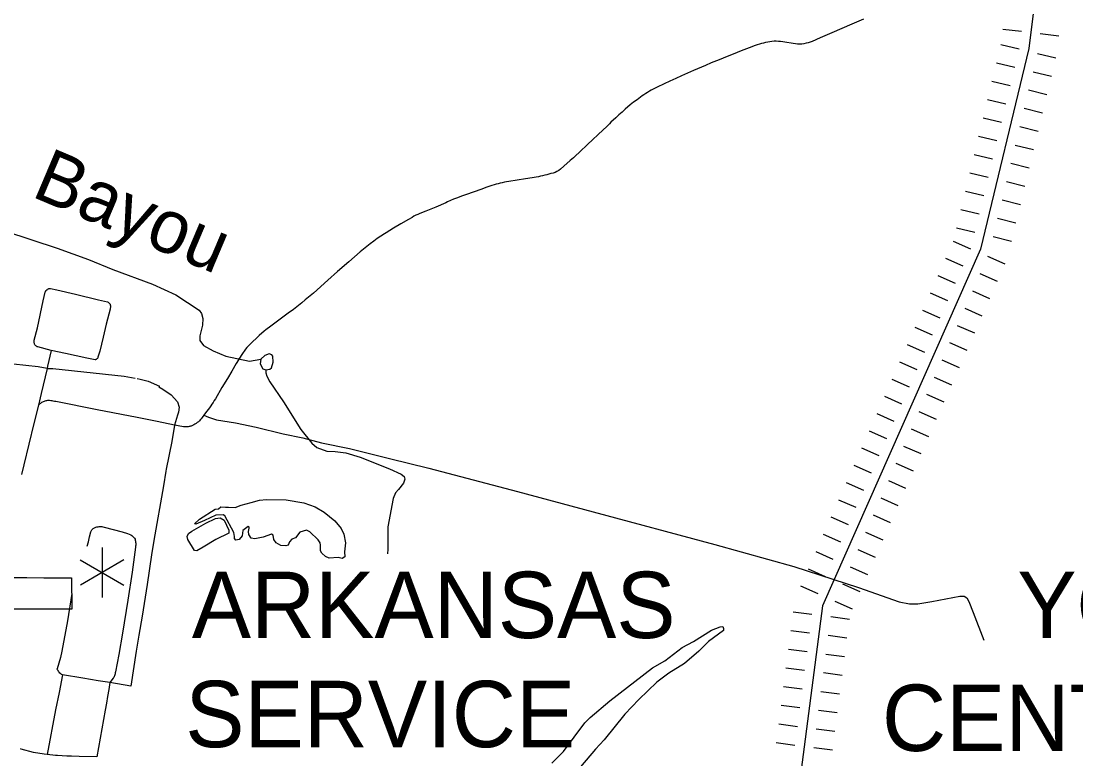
# Model space of a CAD drawing. Extents: x -19 to 366, y -4 to 359.
# Drawn here: x 159.908 to 161.496, y 181.272 to 182.383 of the extents above; entities that cross this region are included whole.
import ezdxf

# ---------------------------------------------------------------- set-up
doc = ezdxf.new("R2010")
doc.units = 0
for name, color, linetype in [('R_Border Notes', 7, 'Continuous'), ('R_Contour Annot', 7, 'Continuous'), ('R_Proposed Const Limits', 7, 'Continuous'), ('R_ROW', 7, 'Continuous'), ('R_ROW Annot', 7, 'Continuous'), ('R_Striping', 7, 'Continuous'), ('R_Survey Control', 7, 'Continuous'), ('R_Temp Easement', 7, 'Continuous'), ('Sheet Fence', 7, 'Continuous'), ('T_Vehicle Path Lt Major', 7, 'Continuous'), ('T_Vehicle Path Lt Minor', 7, 'Continuous')]:
    doc.layers.add(name, color=color, linetype=linetype)

msp = doc.modelspace()

# ---------------------------------------------------------------- linework, layer by layer
at = {"layer": 'R_Contour Annot'}
for points in [[(159.8661, 181.5448), (159.8915, 181.5449), (159.917, 181.5449), (159.9425, 181.5447), (159.9677, 181.5445), (159.9842, 181.5447)], [(159.9842, 181.5447), (159.9848, 181.4973), (159.9678, 181.4971), (159.9422, 181.4974), (159.9169, 181.4975), (159.8916, 181.4975), (159.8663, 181.4974)]]:
    msp.add_lwpolyline(points, dxfattribs=at)
at = {"layer": 'R_Proposed Const Limits'}
for p, q in [((161.3863, 182.3713), (161.4145, 182.3679)), ((161.4427, 182.3645), (161.4709, 182.361)), ((161.3833, 182.3481), (161.4109, 182.3414)), ((161.4386, 182.3347), (161.4662, 182.3281)), ((161.3767, 182.3204), (161.4043, 182.3138)), ((161.3767, 182.3204), (161.4043, 182.3138)), ((161.4319, 182.3071), (161.4595, 182.3004)), ((161.4319, 182.3071), (161.4595, 182.3004)), ((161.37, 182.2928), (161.3976, 182.2862)), ((161.4252, 182.2795), (161.4528, 182.2728)), ((161.3633, 182.2652), (161.3909, 182.2585)), ((161.4186, 182.2519), (161.4462, 182.2452)), ((161.3567, 182.2376), (161.3843, 182.2309)), ((161.3567, 182.2376), (161.3843, 182.2309)), ((161.4119, 182.2243), (161.4395, 182.2176)), ((161.4119, 182.2243), (161.4395, 182.2176)), ((161.35, 182.21), (161.3776, 182.2033)), ((161.4052, 182.1966), (161.4328, 182.19)), ((161.3433, 182.1824), (161.3709, 182.1757)), ((161.3986, 182.169), (161.4262, 182.1624)), ((161.3367, 182.1548), (161.3643, 182.1481)), ((161.3367, 182.1548), (161.3643, 182.1481)), ((161.3919, 182.1414), (161.4195, 182.1347)), ((161.3919, 182.1414), (161.4195, 182.1347)), ((161.33, 182.1271), (161.3576, 182.1205)), ((161.3852, 182.1138), (161.4128, 182.1071)), ((161.3233, 182.0995), (161.3509, 182.0929)), ((161.3786, 182.0862), (161.4062, 182.0795)), ((161.3167, 182.0719), (161.3443, 182.0652)), ((161.3167, 182.0719), (161.3443, 182.0652)), ((161.3719, 182.0586), (161.3995, 182.0519)), ((161.3719, 182.0586), (161.3995, 182.0519)), ((161.3115, 182.0518), (161.3375, 182.0403)), ((161.3, 182.0259), (161.326, 182.0144)), ((161.3635, 182.0289), (161.3895, 182.0174)), ((161.2885, 181.9999), (161.3145, 181.9884)), ((161.2885, 181.9999), (161.3145, 181.9884)), ((161.352, 182.0029), (161.378, 181.9914)), ((161.277, 181.9739), (161.303, 181.9624)), ((161.3405, 181.9769), (161.3665, 181.9654)), ((161.3405, 181.9769), (161.3665, 181.9654)), ((161.2655, 181.9479), (161.2915, 181.9364)), ((161.329, 181.9509), (161.355, 181.9394)), ((161.254, 181.9219), (161.28, 181.9105)), ((161.254, 181.9219), (161.28, 181.9105)), ((161.3175, 181.9249), (161.3435, 181.9134)), ((161.2425, 181.896), (161.2685, 181.8845)), ((161.306, 181.899), (161.332, 181.8875)), ((161.306, 181.899), (161.332, 181.8875)), ((161.231, 181.87), (161.257, 181.8585)), ((161.2945, 181.873), (161.3205, 181.8615)), ((161.283, 181.847), (161.309, 181.8355)), ((161.2195, 181.844), (161.2455, 181.8325)), ((161.2195, 181.844), (161.2455, 181.8325)), ((161.208, 181.818), (161.234, 181.8065)), ((161.2715, 181.821), (161.2975, 181.8095)), ((161.2715, 181.821), (161.2975, 181.8095)), ((161.1966, 181.7921), (161.2225, 181.7806)), ((161.26, 181.795), (161.286, 181.7835)), ((161.2485, 181.7691), (161.2745, 181.7576)), ((161.1851, 181.7661), (161.211, 181.7546)), ((161.1851, 181.7661), (161.211, 181.7546)), ((161.1736, 181.7401), (161.1995, 181.7286)), ((161.237, 181.7431), (161.263, 181.7316)), ((161.237, 181.7431), (161.263, 181.7316)), ((161.1621, 181.7141), (161.188, 181.7026)), ((161.2255, 181.7171), (161.2515, 181.7056)), ((161.1506, 181.6881), (161.1765, 181.6766)), ((161.1506, 181.6881), (161.1765, 181.6766)), ((161.214, 181.6911), (161.24, 181.6796)), ((161.1391, 181.6622), (161.1651, 181.6507)), ((161.2025, 181.6651), (161.2285, 181.6536)), ((161.2025, 181.6651), (161.2285, 181.6536)), ((161.1276, 181.6362), (161.1536, 181.6247)), ((161.191, 181.6392), (161.217, 181.6277)), ((161.1161, 181.6102), (161.1421, 181.5987)), ((161.1161, 181.6102), (161.1421, 181.5987)), ((161.1795, 181.6132), (161.2055, 181.6017)), ((161.1046, 181.5842), (161.1306, 181.5727)), ((161.168, 181.5872), (161.194, 181.5757)), ((161.168, 181.5872), (161.194, 181.5757)), ((161.1565, 181.5612), (161.1825, 181.5497)), ((161.0931, 181.5582), (161.1191, 181.5467)), ((161.0816, 181.5323), (161.1076, 181.5208)), ((161.0816, 181.5323), (161.1076, 181.5208)), ((161.145, 181.5352), (161.171, 181.5238)), ((161.1336, 181.5093), (161.1595, 181.4978)), ((161.1336, 181.5093), (161.1595, 181.4978)), ((161.0708, 181.4934), (161.099, 181.4897)), ((161.1272, 181.4861), (161.1554, 181.4824)), ((161.0672, 181.4652), (161.0954, 181.4616)), ((161.1235, 181.4579), (161.1517, 181.4542)), ((161.0635, 181.4371), (161.0917, 181.4334)), ((161.0635, 181.4371), (161.0917, 181.4334)), ((161.1199, 181.4297), (161.148, 181.4261)), ((161.1199, 181.4297), (161.148, 181.4261)), ((161.0599, 181.4089), (161.088, 181.4052)), ((161.1162, 181.4016), (161.1444, 181.3979)), ((161.0562, 181.3807), (161.0844, 181.377)), ((161.1125, 181.3734), (161.1407, 181.3697)), ((161.0525, 181.3525), (161.0807, 181.3489)), ((161.0525, 181.3525), (161.0807, 181.3489)), ((161.1089, 181.3452), (161.1371, 181.3416)), ((161.1089, 181.3452), (161.1371, 181.3416)), ((161.0489, 181.3244), (161.0771, 181.3207)), ((161.1052, 181.317), (161.1334, 181.3134)), ((161.0452, 181.2962), (161.0734, 181.2925)), ((161.1016, 181.2889), (161.1297, 181.2852))]:
    msp.add_line(p, q, dxfattribs=at)
msp.add_lwpolyline([(161.1797, 183.13), (161.4469, 182.5164), (161.4257, 182.3419), (161.3527, 182.0396), (161.115, 181.5024), (160.9309, 180.085), (161.4068, 179.126)], dxfattribs=at)
at = {"layer": 'R_ROW'}
for points in [[(160.1394, 181.7745), (160.135, 181.7497), (160.1269, 181.708), (160.1264, 181.7054)], [(160.1264, 181.7054), (160.1224, 181.683), (160.1081, 181.6007), (160.1048, 181.5791), (160.098, 181.5342), (160.0904, 181.4867), (160.0856, 181.4579)]]:
    msp.add_lwpolyline(points, dxfattribs=at)
at = {"layer": 'R_ROW Annot'}
for points in [[(161.1767, 182.3862), (161.1588, 182.3785), (161.1439, 182.3721), (161.1291, 182.3657), (161.1113, 182.3579), (161.0994, 182.3526), (161.0964, 182.3515), (161.0933, 182.3505), (161.0902, 182.3498), (161.087, 182.3492), (161.0838, 182.3487), (161.0805, 182.3485), (161.0773, 182.3486), (161.0741, 182.3488), (161.0709, 182.3494), (161.0581, 182.3516), (161.0549, 182.3522), (161.0517, 182.3525), (161.0485, 182.3528), (161.0452, 182.3529), (161.042, 182.3529), (161.0387, 182.3528), (161.0356, 182.3523), (161.0324, 182.3517), (161.0292, 182.351), (161.0261, 182.3502), (161.0229, 182.3494), (161.0198, 182.3485), (161.0167, 182.3475), (161.0137, 182.3464), (161.0046, 182.3429), (160.9925, 182.3383), (160.9804, 182.3336), (160.9714, 182.33), (160.9594, 182.3251), (160.9474, 182.3202), (160.9385, 182.3164), (160.9206, 182.3087), (160.9117, 182.3048), (160.9028, 182.3009), (160.894, 182.2968), (160.8852, 182.2927), (160.8764, 182.2886), (160.8658, 182.2835), (160.8629, 182.2821), (160.86, 182.2806), (160.8571, 182.2791), (160.8543, 182.2775), (160.8515, 182.2759), (160.8488, 182.2741), (160.8461, 182.2724), (160.8434, 182.2705), (160.8408, 182.2686), (160.8383, 182.2666), (160.8357, 182.2646), (160.8304, 182.2609), (160.8278, 182.259), (160.8252, 182.2569), (160.8179, 182.2505), (160.8131, 182.2462), (160.8083, 182.2419), (160.8035, 182.2375), (160.7964, 182.2308), (160.7941, 182.2286), (160.7895, 182.2241), (160.7848, 182.2196), (160.7612, 182.1974), (160.7495, 182.1862), (160.7424, 182.1796), (160.74, 182.1774), (160.7351, 182.1731)], [(160.7351, 182.1731), (160.7253, 182.1646), (160.7205, 182.1602), (160.7179, 182.1583), (160.7151, 182.1566), (160.7122, 182.1553), (160.7091, 182.1543), (160.706, 182.1536), (160.6997, 182.1518), (160.6966, 182.151), (160.6934, 182.1503), (160.6903, 182.1495), (160.6871, 182.1489), (160.6839, 182.1482), (160.6808, 182.1476), (160.6776, 182.1471), (160.6744, 182.1466), (160.6647, 182.1453), (160.6583, 182.1443), (160.6519, 182.1433), (160.6455, 182.1422), (160.636, 182.1404), (160.6328, 182.1398), (160.6296, 182.1391), (160.6265, 182.1383), (160.6234, 182.1375), (160.6203, 182.1366), (160.6172, 182.1356), (160.6141, 182.1346), (160.611, 182.1336), (160.608, 182.1324), (160.6019, 182.1303), (160.5775, 182.1216), (160.5714, 182.1194), (160.5653, 182.1172), (160.5623, 182.116), (160.5593, 182.1148), (160.5504, 182.1108), (160.5475, 182.1095), (160.5325, 182.1031), (160.5176, 182.0969), (160.5085, 182.0934), (160.5056, 182.0921), (160.5026, 182.0908), (160.4997, 182.0893), (160.4969, 182.0876), (160.4914, 182.0843), (160.4802, 182.0777), (160.4691, 182.0711), (160.458, 182.0643), (160.4553, 182.0626), (160.4498, 182.0591), (160.4445, 182.0555), (160.4392, 182.0517), (160.434, 182.0479), (160.4289, 182.0439), (160.4238, 182.0398), (160.4189, 182.0356), (160.4017, 182.0208), (160.3846, 182.0059), (160.3701, 181.993), (160.3483, 181.9736), (160.3434, 181.9694), (160.3384, 181.9652), (160.3359, 181.9631), (160.3309, 181.959), (160.3259, 181.955), (160.3207, 181.951), (160.3182, 181.949), (160.3104, 181.9432), (160.2843, 181.9239), (160.2766, 181.9181), (160.274, 181.9161), (160.2668, 181.9096), (160.262, 181.9052), (160.2573, 181.9008), (160.2504, 181.894), (160.2481, 181.8916), (160.2462, 181.8891), (160.2408, 181.881), (160.2373, 181.8755), (160.2356, 181.8727), (160.2323, 181.8672), (160.2255, 181.8561), (160.2188, 181.845), (160.2105, 181.8311), (160.2007, 181.8143), (160.199, 181.8116), (160.1972, 181.8088), (160.1954, 181.8061), (160.1937, 181.8034), (160.1918, 181.8007), (160.1899, 181.7981), (160.188, 181.7955), (160.1861, 181.7929), (160.1836, 181.7897)], [(160.0829, 181.8448), (160.0875, 181.8439), (160.0998, 181.8409), (160.1164, 181.8332), (160.1155, 181.8324), (160.1218, 181.8288), (160.1342, 181.8204), (160.1436, 181.8099), (160.1461, 181.8016), (160.1453, 181.7942), (160.1436, 181.7896), (160.1394, 181.7745)], [(160.1394, 181.7745), (160.113, 181.7801), (160.0831, 181.7859)], [(160.1836, 181.7897), (160.1819, 181.7875), (160.1807, 181.7858), (160.1794, 181.7841), (160.1781, 181.7825), (160.1766, 181.781), (160.1751, 181.7796), (160.1735, 181.7783), (160.1718, 181.7771), (160.17, 181.7759), (160.1682, 181.7749), (160.1663, 181.774), (160.1654, 181.7736), (160.1643, 181.7732), (160.1633, 181.7729), (160.1622, 181.7726), (160.1611, 181.7723), (160.16, 181.7722), (160.1589, 181.772), (160.1578, 181.772), (160.1567, 181.7719), (160.1556, 181.772), (160.1528, 181.7722), (160.1501, 181.7725), (160.1474, 181.7729), (160.1447, 181.7733), (160.142, 181.7739), (160.1394, 181.7745)], [(160.1836, 181.7897), (160.1905, 181.7865), (160.2024, 181.7826), (160.2311, 181.7778), (160.2622, 181.7714), (160.3028, 181.7616), (160.3323, 181.7556), (160.3607, 181.7477), (160.4025, 181.7394)], [(160.4025, 181.7394), (160.4627, 181.7241), (160.5222, 181.7098), (160.6558, 181.6747), (160.7698, 181.6438), (160.9529, 181.5946), (161.0718, 181.5614)], [(161.0718, 181.5614), (161.1692, 181.53), (161.2305, 181.5083), (161.2461, 181.5052), (161.2585, 181.5052), (161.2794, 181.509), (161.3214, 181.5168), (161.3284, 181.5168), (161.3323, 181.5145), (161.3354, 181.509), (161.3416, 181.492), (161.3578, 181.4504)]]:
    msp.add_lwpolyline(points, dxfattribs=at)
at = {"layer": 'R_Striping'}
for points in [[(159.9535, 181.8869), (159.9333, 181.8923), (159.9328, 181.8925), (159.9323, 181.8927), (159.9317, 181.893), (159.9312, 181.8934), (159.9304, 181.894), (159.93, 181.8944), (159.9296, 181.8948), (159.929, 181.8957), (159.9286, 181.8966), (159.9283, 181.8976), (159.9281, 181.8987), (159.9279, 181.8997), (159.9279, 181.9008), (159.928, 181.9018), (159.9281, 181.9028), (159.933, 181.9213), (159.9417, 181.962), (159.9444, 181.9748), (159.9446, 181.9754), (159.9449, 181.9761), (159.9453, 181.9766), (159.9457, 181.9772), (159.946, 181.9775), (159.9464, 181.9779), (159.9468, 181.9783), (159.9474, 181.9786), (159.948, 181.9792), (159.9485, 181.9796), (159.949, 181.9798), (159.9496, 181.9801), (159.9502, 181.9803), (159.9507, 181.9804), (159.9513, 181.9804), (159.9519, 181.9804), (159.9525, 181.9803), (159.9619, 181.9783), (159.9902, 181.9718), (160.0249, 181.9635), (160.0383, 181.9602), (160.0394, 181.9596), (160.0405, 181.9588), (160.0415, 181.9579), (160.0423, 181.9569), (160.0425, 181.9557), (160.0427, 181.9545), (160.0426, 181.9532), (160.0426, 181.952), (160.0424, 181.9508), (160.0421, 181.9495), (160.0365, 181.9266), (160.0319, 181.907), (160.0266, 181.8862), (160.0239, 181.8769), (160.0236, 181.876), (160.0231, 181.8751), (160.0225, 181.8745), (160.0218, 181.8738), (160.0214, 181.8735), (160.0209, 181.8732), (160.0205, 181.873), (160.02, 181.8728), (160.0071, 181.8753), (159.9749, 181.8826), (159.9535, 181.8869)], [(159.9473, 181.8599), (159.9339, 181.8624), (159.8968, 181.8665), (159.8026, 181.8792), (159.7147, 181.8906), (159.6548, 181.8985), (159.5747, 181.9085), (159.5062, 181.9222), (159.4779, 181.925), (159.4148, 181.9328), (159.3847, 181.9364), (159.3671, 181.9406), (159.3488, 181.9453), (159.34, 181.9474), (159.2248, 181.963), (159.165, 181.971)], [(159.9535, 181.8869), (159.9482, 181.8636), (159.9473, 181.8599)], [(159.9473, 181.8599), (159.9383, 181.8221), (159.9343, 181.8044)], [(159.9343, 181.8044), (159.9275, 181.7768), (159.9125, 181.7148), (159.9089, 181.7001)], [(160.0078, 181.592), (160.0095, 181.5987), (160.0114, 181.6062), (160.0133, 181.6138), (160.0137, 181.6148), (160.0142, 181.6157), (160.0147, 181.6166), (160.0154, 181.6174), (160.0161, 181.6182), (160.0169, 181.6189), (160.0178, 181.6195), (160.0187, 181.62), (160.0197, 181.6204), (160.0207, 181.6208), (160.0224, 181.6212), (160.0242, 181.6215), (160.026, 181.6216), (160.0277, 181.6217), (160.0296, 181.6216), (160.0313, 181.6213), (160.0331, 181.621), (160.0602, 181.6137), (160.0682, 181.6114), (160.0737, 181.6092), (160.075, 181.6084), (160.0762, 181.6074), (160.0772, 181.6064), (160.0782, 181.6052), (160.079, 181.604), (160.0798, 181.6027), (160.0802, 181.6012), (160.0805, 181.5998), (160.0807, 181.5983), (160.0809, 181.5968), (160.0809, 181.5953), (160.0809, 181.5938), (160.0807, 181.5923), (160.0805, 181.5909), (160.0753, 181.5531), (160.0687, 181.5108), (160.0607, 181.4613), (160.0554, 181.4289), (160.0529, 181.4158), (160.0503, 181.4027), (160.0501, 181.4012), (160.0497, 181.3996), (160.0493, 181.3981), (160.0488, 181.3968), (160.0483, 181.3956), (160.0478, 181.3943), (160.0471, 181.3931), (160.0419, 181.3867)], [(159.9845, 181.521), (159.978, 181.4795), (159.9698, 181.434), (159.9678, 181.4243), (159.9623, 181.4075)], [(160.0856, 181.4579), (160.0816, 181.4341), (160.0733, 181.3814), (160.0419, 181.3867)], [(159.9707, 181.3981), (159.9693, 181.399), (159.968, 181.3999), (159.9668, 181.4009), (159.9657, 181.4021), (159.9647, 181.4033), (159.9638, 181.4047), (159.963, 181.4061), (159.9623, 181.4075)], [(159.9707, 181.3981), (159.9654, 181.3718), (159.96, 181.3455), (159.9474, 181.2782)], [(160.0419, 181.3867), (160.0402, 181.3763), (160.0385, 181.3659), (160.0366, 181.3555), (160.0347, 181.3452), (160.0225, 181.2747), (159.9957, 181.2754), (159.9842, 181.2756), (159.9771, 181.2759), (159.9628, 181.2766), (159.96, 181.277), (159.9474, 181.2782)], [(160.0419, 181.3867), (160.0245, 181.3892), (160.001, 181.3935), (159.9707, 181.3981)], [(159.9474, 181.2782), (159.943, 181.2786), (159.9268, 181.2812), (159.9084, 181.2864), (159.9075, 181.2867)]]:
    msp.add_lwpolyline(points, dxfattribs=at)
at = {"layer": 'R_Survey Control'}
for points in [[(159.9473, 181.8599), (159.956, 181.8598), (160.0632, 181.8483), (160.0799, 181.8453)], [(160.0831, 181.7859), (160.0227, 181.7977), (159.9603, 181.81), (159.9585, 181.8104), (159.9567, 181.8108), (159.9548, 181.8111), (159.953, 181.8113), (159.9511, 181.8115), (159.9493, 181.8116), (159.948, 181.8115), (159.9466, 181.8114), (159.9453, 181.8111), (159.9441, 181.8108), (159.9428, 181.8104), (159.9416, 181.8099), (159.9404, 181.8093), (159.9392, 181.8086), (159.9343, 181.8044)]]:
    msp.add_lwpolyline(points, dxfattribs=at)
at = {"layer": 'R_Temp Easement'}
for points in [[(159.8848, 182.0666), (159.9626, 182.041), (160.0098, 182.024), (160.0465, 182.0092), (160.1061, 181.987), (160.1413, 181.971), (160.1763, 181.948), (160.1801, 181.9425), (160.1819, 181.9351), (160.1816, 181.9254), (160.1775, 181.9093), (160.1773, 181.902), (160.1827, 181.8947), (160.1972, 181.8867), (160.2163, 181.8783), (160.252, 181.8711), (160.269, 181.8739), (160.2683, 181.8669), (160.272, 181.8595), (160.2768, 181.8578), (160.2768, 181.8533), (160.2782, 181.8482), (160.2829, 181.8397), (160.3033, 181.8099), (160.3295, 181.768), (160.3462, 181.7473), (160.3537, 181.7409), (160.3687, 181.7355), (160.3812, 181.7349), (160.3972, 181.7326), (160.4187, 181.7261), (160.463, 181.7089), (160.4806, 181.7009)], [(160.2768, 181.8578), (160.2827, 181.8587), (160.2853, 181.861), (160.2877, 181.8693), (160.2874, 181.8783), (160.2856, 181.8807), (160.2815, 181.8822), (160.2754, 181.8797), (160.269, 181.8739)], [(160.4806, 181.7009), (160.4848, 181.6974), (160.486, 181.693), (160.4841, 181.6869), (160.4766, 181.6777), (160.472, 181.6726), (160.4686, 181.664), (160.4604, 181.6212), (160.4604, 181.5876), (160.4598, 181.5808)], [(160.2518, 181.6194), (160.2514, 181.621), (160.2499, 181.6217), (160.242, 181.6157), (160.241, 181.6079), (160.2367, 181.602), (160.2316, 181.601), (160.2294, 181.6038), (160.2296, 181.6067), (160.2284, 181.6126), (160.2151, 181.6377), (160.2124, 181.6396), (160.2016, 181.6391), (160.1844, 181.6307), (160.1714, 181.6251), (160.1691, 181.6258), (160.177, 181.6328), (160.2002, 181.6478), (160.2055, 181.6486), (160.2092, 181.6517), (160.2161, 181.6508), (160.2204, 181.6512), (160.2307, 181.6506), (160.2397, 181.6541), (160.2547, 181.6578)], [(160.3075, 181.6618), (160.3337, 181.6577), (160.3512, 181.6514), (160.3648, 181.6436), (160.3806, 181.6306), (160.3904, 181.6189), (160.3943, 181.6102), (160.3969, 181.5974), (160.3954, 181.5835), (160.3958, 181.5761), (160.3915, 181.5738), (160.3856, 181.5752), (160.3723, 181.5739), (160.3666, 181.5767), (160.3609, 181.5814), (160.3588, 181.5854), (160.3592, 181.5936), (160.3584, 181.597), (160.3555, 181.6019), (160.3431, 181.6139), (160.3378, 181.6163), (160.3281, 181.6134), (160.3216, 181.6046), (160.3157, 181.6028), (160.3125, 181.5986), (160.3101, 181.5936), (160.3067, 181.5925), (160.2993, 181.593), (160.2921, 181.5974), (160.2886, 181.6023), (160.2876, 181.6088), (160.2851, 181.6103), (160.2728, 181.6058), (160.26, 181.6032), (160.2547, 181.6043), (160.251, 181.6096), (160.2508, 181.6143), (160.2518, 181.6194)], [(160.2547, 181.6578), (160.2673, 181.6614), (160.2775, 181.6624), (160.3075, 181.6618)], [(160.1822, 181.5906), (160.173, 181.5854), (160.1695, 181.5856), (160.1593, 181.602), (160.1585, 181.6067), (160.1602, 181.6111), (160.1652, 181.615), (160.1862, 181.627), (160.2011, 181.6339), (160.2081, 181.635), (160.2138, 181.6314), (160.2208, 181.6165), (160.2208, 181.6119), (160.2016, 181.602)], [(160.2016, 181.602), (160.1822, 181.5906)]]:
    msp.add_lwpolyline(points, dxfattribs=at)
at = {"layer": 'Sheet Fence'}
for points in [[(168.7902, 2.2442), (168.5607, 10.8615), (168.3304, 19.479), (168.0993, 28.0965), (167.8673, 36.7142), (167.6346, 45.3321), (167.4011, 53.95), (167.1668, 62.5681), (166.9316, 71.1863), (166.6957, 79.8047), (166.459, 88.4232), (166.2215, 97.0418), (165.9832, 105.6605), (165.7441, 114.2794), (165.5043, 122.8984), (165.2636, 131.5176), (165.0221, 140.1368), (164.7799, 148.7563), (164.5369, 157.3758), (164.2931, 165.9955), (164.0485, 174.6153), (163.8031, 183.2352), (163.5569, 191.8553), (163.31, 200.4755), (163.0623, 209.0959), (162.8138, 217.7164), (162.5645, 226.337), (162.3145, 234.9577), (162.0637, 243.5786), (161.8121, 252.1997), (161.5597, 260.8208), (161.3066, 269.4421), (161.0527, 278.0636), (160.798, 286.6851), (160.5426, 295.3068), (160.2864, 303.9287), (160.0294, 312.5507), (159.7717, 321.1728), (159.5132, 329.7951), (159.2539, 338.4175), (158.9939, 347.04)], [(0, 180.8999), (7.1228, 180.9044), (14.2457, 180.9176), (21.3685, 180.9397), (28.4912, 180.9706), (35.614, 181.0103), (42.7366, 181.0589), (49.8592, 181.1163), (56.9818, 181.1825), (64.1042, 181.2575), (71.2266, 181.3414), (78.3488, 181.4341), (85.4709, 181.5357), (92.5929, 181.646), (99.7147, 181.7652), (106.8364, 181.8933), (113.9579, 182.0301), (121.0793, 182.1758), (128.2005, 182.3303), (135.3214, 182.4936), (142.4422, 182.6658), (149.5627, 182.8468), (156.683, 183.0366), (163.8031, 183.2352), (170.9229, 183.4427), (178.0425, 183.659), (185.1617, 183.8841), (192.2807, 184.1181), (199.3994, 184.3608), (206.5178, 184.6124), (213.6359, 184.8728), (220.7537, 185.1421), (227.8711, 185.4201), (234.9881, 185.707), (242.1048, 186.0027), (249.2212, 186.3073), (256.3371, 186.6206), (263.4526, 186.9428), (270.5678, 187.2738), (277.6825, 187.6136), (284.7968, 187.9622), (291.9107, 188.3197), (299.0241, 188.6859), (306.1371, 189.061), (313.2495, 189.4449), (320.3615, 189.8377), (327.4731, 190.2392), (334.5841, 190.6495), (341.6946, 191.0687)], [(161.4532, 2.0533), (161.2336, 10.6702), (161.0133, 19.2873), (160.7922, 27.9044), (160.5704, 36.5217), (160.3478, 45.1392), (160.1245, 53.7568), (159.9003, 62.3745), (159.6754, 70.9923), (159.4498, 79.6103), (159.2234, 88.2284), (158.9962, 96.8466), (158.7683, 105.465), (158.5396, 114.0835), (158.3102, 122.7022), (158.08, 131.321), (157.849, 139.9399), (157.6173, 148.559), (157.3849, 157.1782), (157.1517, 165.7975), (156.9177, 174.417), (156.683, 183.0366), (156.511, 189.3363)], [(0, 172.2839), (7.1335, 172.2883), (14.267, 172.3015), (21.4005, 172.3236), (28.5339, 172.3544), (35.6673, 172.3941), (42.8006, 172.4426), (49.9339, 172.4999), (57.0671, 172.566), (64.2002, 172.6409), (71.3332, 172.7246), (78.4661, 172.8172), (85.5989, 172.9186), (92.7315, 173.0287), (99.8641, 173.1477), (106.9964, 173.2755), (114.1286, 173.4122), (121.2606, 173.5576), (128.3925, 173.7119), (135.5241, 173.8749), (142.6555, 174.0468), (149.7867, 174.2275), (156.9177, 174.417), (164.0485, 174.6153), (171.179, 174.8224), (178.3092, 175.0383), (185.4392, 175.2631), (192.5688, 175.4966), (199.6982, 175.739), (206.8273, 175.9902), (213.9561, 176.2502), (221.0845, 176.5189), (228.2126, 176.7965), (235.3404, 177.083), (242.4677, 177.3782), (249.5948, 177.6822), (256.7214, 177.995), (263.8476, 178.3167), (270.9735, 178.6471), (278.0989, 178.9863), (285.2239, 179.3344), (292.3485, 179.6912), (299.4726, 180.0569), (306.5963, 180.4314), (313.7195, 180.8146), (320.8422, 181.2067), (327.9644, 181.6076), (335.0862, 182.0172), (342.2074, 182.4357)]]:
    msp.add_spline(points, degree=3, dxfattribs=at)
at = {"layer": 'T_Vehicle Path Lt Major'}
msp.add_lwpolyline([(160.7072, 181.2653), (160.7247, 181.2827), (160.7572, 181.3262), (160.7649, 181.3339), (160.7948, 181.3592), (160.8589, 181.4091), (160.8777, 181.4193), (160.9037, 181.4395), (160.9205, 181.4484), (160.9478, 181.4654), (160.9608, 181.4707), (160.9648, 181.4711), (160.9659, 181.4682), (160.9656, 181.4652), (160.9434, 181.4486), (160.9286, 181.4341), (160.907, 181.4154), (160.8836, 181.4006), (160.8656, 181.3871), (160.8385, 181.3612), (160.8175, 181.3393), (160.7863, 181.3005), (160.773, 181.2865), (160.7503, 181.2598)], dxfattribs=at)
at = {"layer": 'T_Vehicle Path Lt Minor'}
for p, q in [((160.0302, 181.5904), (160.0303, 181.5146)), ((159.9974, 181.5714), (160.0631, 181.5336)), ((160.063, 181.5715), (159.9975, 181.5335))]:
    msp.add_line(p, q, dxfattribs=at)

# ---------------------------------------------------------------- texts
at = {"layer": 'R_Border Notes'}
for s, p in [('ARKANSAS', (160.1653, 181.4537)), ('YOUTH', (161.4082, 181.4537)), ('SERVICE', (160.1554, 181.2893)), ('CENTER', (161.2044, 181.2836))]:
    msp.add_text(s, height=0.1, dxfattribs=at).set_placement(p)
at = {"layer": 'R_Temp Easement'}
msp.add_text('Bayou', height=0.08, rotation=337.0872, dxfattribs=at).set_placement((159.9218, 182.1198))

doc.saveas('drawing.dxf')
